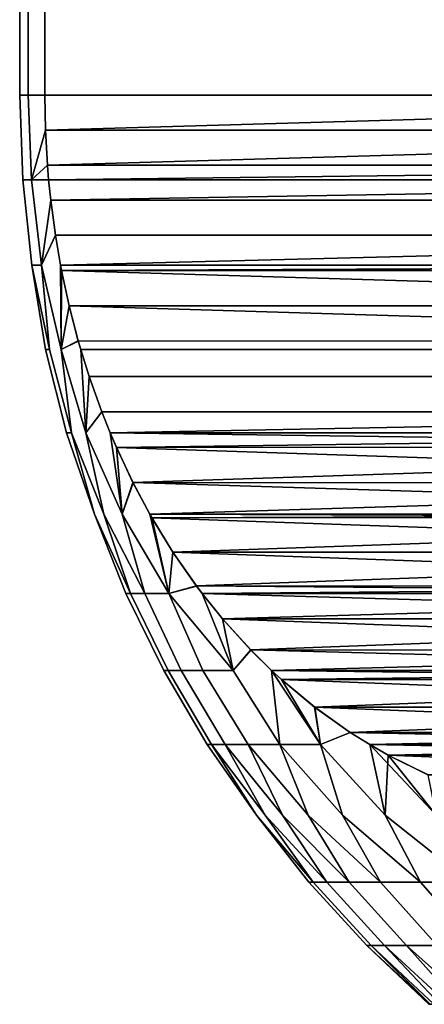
# Model space of a CAD drawing. Header units: metres. Extents: x -109 to 109, y -100 to 58.
# Tile 470 of 642: x -13 to -11.33, y 20.95 to 25.01. Entities that reach past the tile are written whole.
import ezdxf

# ---------------------------------------------------------------- set-up
doc = ezdxf.new("R2010")
doc.units = ezdxf.units.M
doc.layers.add('solid_21_062_100_XXX', color=7, linetype='CONTINUOUS')

msp = doc.modelspace()

# ---------------------------------------------------------------- linework, layer by layer
at = {"layer": 'solid_21_062_100_XXX'}
for points in [[(-12.995687, 24.700001, 205.332291), (-12.961195, 24.700001, 206.001129), (-12.961195, 32.700001, 206.001129), (-12.995687, 32.700001, 205.332291)], [(-12.995687, 24.700001, 204.662567), (-12.995687, 24.700001, 205.332291), (-12.995687, 32.700001, 205.332291), (-12.995687, 32.700001, 204.662567)], [(-12.961195, 24.700001, 203.993729), (-12.995687, 24.700001, 204.662567), (-12.995687, 32.700001, 204.662567), (-12.961195, 32.700001, 203.993729)], [(-12.961195, 24.700001, 206.001129), (-12.892304, 24.700001, 206.667297), (-12.892304, 32.700001, 206.667297), (-12.961195, 32.700001, 206.001129)], [(-12.892304, 24.700001, 203.32756), (-12.961195, 24.700001, 203.993729), (-12.961195, 32.700001, 203.993729), (-12.892304, 32.700001, 203.32756)], [(-7.892305, 24.700001, 215.32756), (-7.892305, 32.700001, 215.32756), (-12.892304, 32.700001, 206.667297), (-12.892304, 24.700001, 206.667297)], [(-12.892304, 24.700001, 203.32756), (-12.892304, 32.700001, 203.32756), (-7.892305, 32.700001, 194.667297), (-7.892305, 24.700001, 194.667297)], [(-12.947564, 24.35046, 203.976318), (-12.983298, 24.35046, 204.656754), (-12.995687, 24.700001, 204.662567), (-12.961195, 24.700001, 203.993729)], [(-12.983298, 24.35046, 204.656754), (-12.983298, 24.35046, 205.33812), (-12.995687, 24.700001, 205.332291), (-12.995687, 24.700001, 204.662567)], [(-12.947564, 24.35046, 206.018539), (-12.961195, 24.700001, 206.001129), (-12.995687, 24.700001, 205.332291), (-12.983298, 24.35046, 205.33812)], [(-12.889605, 24.555933, 203.322876), (-12.947564, 24.35046, 203.976318), (-12.961195, 24.700001, 203.993729), (-12.892304, 24.700001, 203.32756)], [(-12.889606, 24.555977, 206.671982), (-12.892304, 24.700001, 206.667297), (-12.961195, 24.700001, 206.001129), (-12.947564, 24.35046, 206.018539)], [(-12.889605, 24.555933, 203.322876), (-12.892304, 24.700001, 203.32756), (-7.892305, 24.700001, 194.667297), (-7.895004, 24.555971, 194.671982)], [(-12.889606, 24.555977, 206.671982), (-7.892305, 24.700001, 215.32756), (-12.892304, 24.700001, 206.667297)], [(-12.881464, 24.411621, 206.686081), (-7.895005, 24.555935, 215.322876), (-7.892305, 24.700001, 215.32756), (-12.889606, 24.555977, 206.671982)], [(-12.947564, 24.35046, 206.018539), (-12.881464, 24.411621, 206.686081), (-12.889606, 24.555977, 206.671982)], [(-12.889605, 24.555933, 203.322876), (-12.881461, 24.411581, 203.308777), (-12.947564, 24.35046, 203.976318)], [(-12.881461, 24.411581, 203.308777), (-12.889605, 24.555933, 203.322876), (-7.895004, 24.555971, 194.671982), (-7.903146, 24.411613, 194.686081)], [(-12.876366, 24.350513, 206.694916), (-7.903149, 24.411583, 215.308777), (-7.895005, 24.555935, 215.322876), (-12.881464, 24.411621, 206.686081)], [(-12.947564, 24.35046, 206.018539), (-12.876366, 24.350513, 206.694916), (-12.881464, 24.411621, 206.686081)], [(-12.881461, 24.411581, 203.308777), (-12.876365, 24.350512, 203.299942), (-12.947564, 24.35046, 203.976318)], [(-12.876365, 24.350512, 203.299942), (-12.881461, 24.411581, 203.308777), (-7.903146, 24.411613, 194.686081), (-7.908245, 24.350513, 194.694916)], [(-12.867802, 24.267176, 206.709747), (-7.908245, 24.350512, 215.299942), (-7.903149, 24.411583, 215.308777), (-12.876366, 24.350513, 206.694916)], [(-12.906137, 23.998781, 206.069473), (-12.947564, 24.35046, 206.018539), (-12.983298, 24.35046, 205.33812), (-12.945643, 23.998781, 205.355148)], [(-12.945644, 23.998781, 204.639725), (-12.945643, 23.998781, 205.355148), (-12.983298, 24.35046, 205.33812), (-12.983298, 24.35046, 204.656754)], [(-12.906138, 23.998781, 203.9254), (-12.945644, 23.998781, 204.639725), (-12.983298, 24.35046, 204.656754), (-12.947564, 24.35046, 203.976318)], [(-12.867802, 24.267176, 206.709747), (-12.876366, 24.350513, 206.694916), (-12.947564, 24.35046, 206.018539), (-12.906137, 23.998781, 206.069473)], [(-12.867801, 24.267168, 203.28511), (-12.906138, 23.998781, 203.9254), (-12.947564, 24.35046, 203.976318), (-12.876365, 24.350512, 203.299942)], [(-12.867801, 24.267168, 203.28511), (-12.876365, 24.350512, 203.299942), (-7.908245, 24.350513, 194.694916), (-7.91681, 24.267166, 194.709747)], [(-12.867802, 24.267176, 206.709747), (-7.916809, 24.267172, 215.28511), (-7.908245, 24.350512, 215.299942)], [(-12.848479, 24.122553, 203.251648), (-12.906138, 23.998781, 203.9254), (-12.867801, 24.267168, 203.28511)], [(-12.906137, 23.998781, 206.069473), (-12.848472, 24.122503, 206.743225), (-12.867802, 24.267176, 206.709747)], [(-12.867802, 24.267176, 206.709747), (-12.848472, 24.122503, 206.743225), (-7.936129, 24.122559, 215.251648), (-7.916809, 24.267172, 215.28511)], [(-12.848479, 24.122553, 203.251648), (-12.867801, 24.267168, 203.28511), (-7.91681, 24.267166, 194.709747), (-7.936139, 24.122496, 194.743225)], [(-12.824092, 23.65061, 203.709152), (-12.906138, 23.998781, 203.9254), (-12.848479, 24.122553, 203.251648), (-12.827353, 23.998844, 203.215057)], [(-12.824092, 23.65061, 206.285706), (-12.827354, 23.998846, 206.7798), (-12.848472, 24.122503, 206.743225), (-12.906137, 23.998781, 206.069473)], [(-12.827353, 23.998844, 203.215057), (-12.848479, 24.122553, 203.251648), (-7.936139, 24.122496, 194.743225), (-7.957255, 23.998846, 194.7798)], [(-12.827354, 23.998846, 206.7798), (-7.936129, 24.122559, 215.251648), (-12.848472, 24.122503, 206.743225)], [(-12.823195, 23.977135, 206.787003), (-7.957256, 23.998844, 215.215057), (-7.936129, 24.122559, 215.251648), (-12.827354, 23.998846, 206.7798)], [(-12.888638, 23.65061, 204.997421), (-12.945643, 23.998781, 205.355148), (-12.945644, 23.998781, 204.639725)], [(-12.872491, 23.65061, 204.352478), (-12.945644, 23.998781, 204.639725), (-12.906138, 23.998781, 203.9254)], [(-12.872491, 23.65061, 204.352478), (-12.888638, 23.65061, 204.997421), (-12.945644, 23.998781, 204.639725)], [(-12.872492, 23.65061, 205.64238), (-12.906137, 23.998781, 206.069473), (-12.945643, 23.998781, 205.355148)], [(-12.888638, 23.65061, 204.997421), (-12.872492, 23.65061, 205.64238), (-12.945643, 23.998781, 205.355148)], [(-12.782203, 23.30769, 204.281509), (-12.872491, 23.65061, 204.352478), (-12.906138, 23.998781, 203.9254), (-12.824092, 23.65061, 203.709152)], [(-12.782202, 23.30769, 205.713364), (-12.824092, 23.65061, 206.285706), (-12.906137, 23.998781, 206.069473), (-12.872492, 23.65061, 205.64238)], [(-12.824092, 23.65061, 206.285706), (-12.823195, 23.977135, 206.787003), (-12.827354, 23.998846, 206.7798)], [(-12.823222, 23.977272, 203.207901), (-12.827353, 23.998844, 203.215057), (-7.957255, 23.998846, 194.7798), (-7.961416, 23.977129, 194.787003)], [(-12.824092, 23.65061, 203.709152), (-12.827353, 23.998844, 203.215057), (-12.823222, 23.977272, 203.207901)], [(-12.791809, 23.831709, 203.153488), (-12.824092, 23.65061, 203.709152), (-12.823222, 23.977272, 203.207901)], [(-12.824092, 23.65061, 206.285706), (-12.791754, 23.831474, 206.841461), (-12.823195, 23.977135, 206.787003)], [(-12.823222, 23.977272, 203.207901), (-7.961416, 23.977129, 194.787003), (-7.992857, 23.831469, 194.841461), (-12.791809, 23.831709, 203.153488)], [(-12.823195, 23.977135, 206.787003), (-7.961386, 23.977278, 215.207901), (-7.957256, 23.998844, 215.215057)], [(-12.823195, 23.977135, 206.787003), (-7.992798, 23.831717, 215.153503), (-7.961386, 23.977278, 215.207901)], [(-12.823195, 23.977135, 206.787003), (-12.791754, 23.831474, 206.841461), (-8.030652, 23.686056, 215.087936), (-7.992798, 23.831717, 215.153503)], [(-12.791809, 23.831709, 203.153488), (-12.753955, 23.686049, 203.087936), (-12.824092, 23.65061, 203.709152)], [(-12.824092, 23.65061, 206.285706), (-12.753882, 23.685787, 206.907059), (-12.791754, 23.831474, 206.841461)], [(-12.791809, 23.831709, 203.153488), (-7.992857, 23.831469, 194.841461), (-8.030729, 23.685783, 194.907059), (-12.753955, 23.686049, 203.087936)], [(-12.753882, 23.685787, 206.907059), (-8.030652, 23.686056, 215.087936), (-12.791754, 23.831474, 206.841461)], [(-12.722164, 23.30769, 203.567825), (-12.824092, 23.65061, 203.709152), (-12.753955, 23.686049, 203.087936), (-12.743778, 23.650732, 203.070297)], [(-12.722163, 23.30769, 206.427048), (-12.74378, 23.650738, 206.924561), (-12.753882, 23.685787, 206.907059), (-12.824092, 23.65061, 206.285706)], [(-12.743778, 23.650732, 203.070297), (-12.753955, 23.686049, 203.087936), (-8.030729, 23.685783, 194.907059), (-8.04083, 23.650738, 194.924561)], [(-12.753882, 23.685787, 206.907059), (-12.74378, 23.650738, 206.924561), (-8.040832, 23.650732, 215.070297), (-8.030652, 23.686056, 215.087936)], [(-12.802236, 23.30769, 204.997437), (-12.782202, 23.30769, 205.713364), (-12.872492, 23.65061, 205.64238), (-12.888638, 23.65061, 204.997421)], [(-12.782203, 23.30769, 204.281509), (-12.802236, 23.30769, 204.997437), (-12.888638, 23.65061, 204.997421), (-12.872491, 23.65061, 204.352478)], [(-12.648879, 22.971733, 206.040466), (-12.722163, 23.30769, 206.427048), (-12.824092, 23.65061, 206.285706), (-12.782202, 23.30769, 205.713364)], [(-12.648881, 22.971733, 203.954422), (-12.782203, 23.30769, 204.281509), (-12.824092, 23.65061, 203.709152), (-12.722164, 23.30769, 203.567825)], [(-12.74378, 23.650738, 206.924561), (-12.70906, 23.539654, 206.984695), (-8.075465, 23.539907, 215.010315), (-8.040832, 23.650732, 215.070297)], [(-12.722163, 23.30769, 206.427048), (-12.70906, 23.539654, 206.984695), (-12.74378, 23.650738, 206.924561)], [(-12.709142, 23.5399, 203.010315), (-12.743778, 23.650732, 203.070297), (-8.04083, 23.650738, 194.924561), (-8.075551, 23.53965, 194.984695)], [(-12.722164, 23.30769, 203.567825), (-12.743778, 23.650732, 203.070297), (-12.709142, 23.5399, 203.010315)], [(-12.656947, 23.393618, 202.919907), (-12.722164, 23.30769, 203.567825), (-12.709142, 23.5399, 203.010315)], [(-12.722163, 23.30769, 206.427048), (-12.656824, 23.393299, 207.075165), (-12.70906, 23.539654, 206.984695)], [(-12.709142, 23.5399, 203.010315), (-8.075551, 23.53965, 194.984695), (-8.127786, 23.393299, 195.075165), (-12.656947, 23.393618, 202.919907)], [(-12.656824, 23.393299, 207.075165), (-8.127659, 23.393627, 214.919907), (-8.075465, 23.539907, 215.010315), (-12.70906, 23.539654, 206.984695)], [(-12.57268, 22.971733, 203.262558), (-12.722164, 23.30769, 203.567825), (-12.656947, 23.393618, 202.919907), (-12.622688, 23.307838, 202.860565)], [(-12.572677, 22.971733, 206.73233), (-12.622678, 23.307814, 207.134308), (-12.656824, 23.393299, 207.075165), (-12.722163, 23.30769, 206.427048)], [(-12.622688, 23.307838, 202.860565), (-12.656947, 23.393618, 202.919907), (-8.127786, 23.393299, 195.075165), (-8.161932, 23.307814, 195.134308)], [(-12.622678, 23.307814, 207.134308), (-8.127659, 23.393627, 214.919907), (-12.656824, 23.393299, 207.075165)], [(-12.596712, 23.247175, 207.179291), (-8.161922, 23.307838, 214.860565), (-8.127659, 23.393627, 214.919907), (-12.622678, 23.307814, 207.134308)], [(-12.687038, 22.971733, 205.345474), (-12.782202, 23.30769, 205.713364), (-12.802236, 23.30769, 204.997437)], [(-12.687039, 22.971733, 204.649414), (-12.802236, 23.30769, 204.997437), (-12.782203, 23.30769, 204.281509)], [(-12.557916, 22.644421, 204.997421), (-12.687038, 22.971733, 205.345474), (-12.802236, 23.30769, 204.997437), (-12.687039, 22.971733, 204.649414)], [(-12.538128, 22.644421, 204.292725), (-12.687039, 22.971733, 204.649414), (-12.782203, 23.30769, 204.281509), (-12.648881, 22.971733, 203.954422)], [(-12.538129, 22.644421, 205.702103), (-12.648879, 22.971733, 206.040466), (-12.782202, 23.30769, 205.713364), (-12.687038, 22.971733, 205.345474)], [(-12.478827, 22.644421, 203.590256), (-12.648881, 22.971733, 203.954422), (-12.722164, 23.30769, 203.567825), (-12.57268, 22.971733, 203.262558)], [(-12.478829, 22.644421, 206.404587), (-12.572677, 22.971733, 206.73233), (-12.722163, 23.30769, 206.427048), (-12.648879, 22.971733, 206.040466)], [(-12.622688, 23.307838, 202.860565), (-8.161932, 23.307814, 195.134308), (-8.187897, 23.247177, 195.179291)], [(-12.596879, 23.247557, 202.815872), (-12.622688, 23.307838, 202.860565), (-8.187897, 23.247177, 195.179291)], [(-12.57268, 22.971733, 203.262558), (-12.622688, 23.307838, 202.860565), (-12.596879, 23.247557, 202.815872)], [(-12.572677, 22.971733, 206.73233), (-12.596712, 23.247175, 207.179291), (-12.622678, 23.307814, 207.134308)], [(-12.596712, 23.247175, 207.179291), (-8.187726, 23.247566, 214.815872), (-8.161922, 23.307838, 214.860565)], [(-12.528259, 23.101847, 202.697006), (-12.596879, 23.247557, 202.815872), (-8.187897, 23.247177, 195.179291)], [(-12.528259, 23.101847, 202.697006), (-12.57268, 22.971733, 203.262558), (-12.596879, 23.247557, 202.815872)], [(-12.596712, 23.247175, 207.179291), (-8.256346, 23.101858, 214.697021), (-8.187726, 23.247566, 214.815872)], [(-12.528063, 23.10146, 207.298187), (-8.256346, 23.101858, 214.697021), (-12.596712, 23.247175, 207.179291)], [(-12.572677, 22.971733, 206.73233), (-12.528063, 23.10146, 207.298187), (-12.596712, 23.247175, 207.179291)], [(-12.528259, 23.101847, 202.697006), (-8.187897, 23.247177, 195.179291), (-8.256546, 23.10146, 195.298187)], [(-12.3802, 22.644421, 202.892227), (-12.57268, 22.971733, 203.262558), (-12.528259, 23.101847, 202.697006), (-12.458817, 22.971727, 202.576736)], [(-12.380204, 22.644421, 207.102615), (-12.458817, 22.971729, 207.418121), (-12.528063, 23.10146, 207.298187), (-12.572677, 22.971733, 206.73233)], [(-12.528259, 23.101847, 202.697006), (-8.256546, 23.10146, 195.298187), (-8.325793, 22.971729, 195.418121)], [(-12.528259, 23.101847, 202.697006), (-8.325793, 22.971729, 195.418121), (-12.458817, 22.971727, 202.576736)], [(-12.458817, 22.971729, 207.418121), (-8.256346, 23.101858, 214.697021), (-12.528063, 23.10146, 207.298187)], [(-12.458817, 22.971729, 207.418121), (-8.325793, 22.971727, 214.576736), (-8.256346, 23.101858, 214.697021)], [(-12.538128, 22.644421, 204.292725), (-12.557916, 22.644421, 204.997421), (-12.687039, 22.971733, 204.649414)], [(-12.557916, 22.644421, 204.997421), (-12.538129, 22.644421, 205.702103), (-12.687038, 22.971733, 205.345474)], [(-12.478827, 22.644421, 203.590256), (-12.538128, 22.644421, 204.292725), (-12.648881, 22.971733, 203.954422)], [(-12.538129, 22.644421, 205.702103), (-12.478829, 22.644421, 206.404587), (-12.648879, 22.971733, 206.040466)], [(-12.3802, 22.644421, 202.892227), (-12.478827, 22.644421, 203.590256), (-12.57268, 22.971733, 203.262558)], [(-12.478829, 22.644421, 206.404587), (-12.380204, 22.644421, 207.102615), (-12.572677, 22.971733, 206.73233)], [(-12.45034, 22.956831, 207.432816), (-8.325793, 22.971727, 214.576736), (-12.458817, 22.971729, 207.418121)], [(-12.458817, 22.971727, 202.576736), (-8.325793, 22.971729, 195.418121), (-8.334268, 22.956833, 195.4328)], [(-12.380204, 22.644421, 207.102615), (-12.45034, 22.956831, 207.432816), (-12.458817, 22.971729, 207.418121)], [(-12.450621, 22.957317, 202.562546), (-12.458817, 22.971727, 202.576736), (-8.334268, 22.956833, 195.4328)], [(-12.3802, 22.644421, 202.892227), (-12.458817, 22.971727, 202.576736), (-12.450621, 22.957317, 202.562546)], [(-12.363478, 22.814833, 202.411606), (-12.450621, 22.957317, 202.562546), (-8.334268, 22.956833, 195.4328)], [(-12.363478, 22.814833, 202.411606), (-12.3802, 22.644421, 202.892227), (-12.450621, 22.957317, 202.562546)], [(-12.45034, 22.956831, 207.432816), (-8.333982, 22.957331, 214.562546), (-8.325793, 22.971727, 214.576736)], [(-12.45034, 22.956831, 207.432816), (-8.421124, 22.814846, 214.411621), (-8.333982, 22.957331, 214.562546)], [(-12.363138, 22.814312, 207.583847), (-8.421124, 22.814846, 214.411621), (-12.45034, 22.956831, 207.432816)], [(-12.380204, 22.644421, 207.102615), (-12.363138, 22.814312, 207.583847), (-12.45034, 22.956831, 207.432816)], [(-12.363478, 22.814833, 202.411606), (-8.334268, 22.956833, 195.4328), (-8.421469, 22.814316, 195.583847)], [(-12.380204, 22.644421, 207.102615), (-12.266027, 22.674881, 207.752045), (-12.363138, 22.814312, 207.583847)], [(-12.363478, 22.814833, 202.411606), (-12.266431, 22.675423, 202.243515), (-12.3802, 22.644421, 202.892227)], [(-12.363478, 22.814833, 202.411606), (-8.421469, 22.814316, 195.583847), (-12.266431, 22.675423, 202.243515)], [(-12.363138, 22.814312, 207.583847), (-8.518169, 22.675434, 214.24353), (-8.421124, 22.814846, 214.411621)], [(-12.266027, 22.674881, 207.752045), (-8.518169, 22.675434, 214.24353), (-12.363138, 22.814312, 207.583847)], [(-12.266431, 22.675423, 202.243515), (-8.421469, 22.814316, 195.583847), (-8.518579, 22.674885, 195.752045)], [(-12.115534, 22.327393, 207.643951), (-12.242835, 22.644104, 207.792221), (-12.266027, 22.674881, 207.752045), (-12.380204, 22.644421, 207.102615)], [(-12.115539, 22.327393, 202.350922), (-12.3802, 22.644421, 202.892227), (-12.266431, 22.675423, 202.243515), (-12.242835, 22.644104, 202.202637)], [(-12.266431, 22.675423, 202.243515), (-8.518579, 22.674885, 195.752045), (-8.541775, 22.644104, 195.792221)], [(-12.266431, 22.675423, 202.243515), (-8.541775, 22.644104, 195.792221), (-12.242835, 22.644104, 202.202637)], [(-12.242835, 22.644104, 207.792221), (-8.518169, 22.675434, 214.24353), (-12.266027, 22.674881, 207.752045)], [(-12.242835, 22.644104, 207.792221), (-8.541775, 22.644104, 214.202637), (-8.518169, 22.675434, 214.24353)], [(-12.40122, 22.327393, 204.997437), (-12.3833, 22.327393, 205.663879), (-12.538129, 22.644421, 205.702103), (-12.557916, 22.644421, 204.997421)], [(-12.383301, 22.327393, 204.331009), (-12.40122, 22.327393, 204.997437), (-12.557916, 22.644421, 204.997421), (-12.538128, 22.644421, 204.292725)], [(-12.3833, 22.327393, 205.663879), (-12.329591, 22.327393, 206.328384), (-12.478829, 22.644421, 206.404587), (-12.538129, 22.644421, 205.702103)], [(-12.383301, 22.327393, 204.331009), (-12.538128, 22.644421, 204.292725), (-12.478827, 22.644421, 203.590256), (-12.329594, 22.327393, 203.666504)], [(-12.329591, 22.327393, 206.328384), (-12.24025, 22.327393, 206.989044), (-12.380204, 22.644421, 207.102615), (-12.478829, 22.644421, 206.404587)], [(-12.329594, 22.327393, 203.666504), (-12.478827, 22.644421, 203.590256), (-12.3802, 22.644421, 202.892227), (-12.240253, 22.327393, 203.005829)], [(-12.24025, 22.327393, 206.989044), (-12.115534, 22.327393, 207.643951), (-12.380204, 22.644421, 207.102615)], [(-12.115539, 22.327393, 202.350922), (-12.240253, 22.327393, 203.005829), (-12.3802, 22.644421, 202.892227)], [(-12.158962, 22.539997, 207.937485), (-8.541775, 22.644104, 214.202637), (-12.242835, 22.644104, 207.792221)], [(-12.242835, 22.644104, 202.202637), (-8.541775, 22.644104, 195.792221), (-8.625641, 22.540005, 195.937485)], [(-12.159485, 22.540611, 202.058273), (-12.242835, 22.644104, 202.202637), (-8.625641, 22.540005, 195.937485)], [(-12.115534, 22.327393, 207.643951), (-12.158962, 22.539997, 207.937485), (-12.242835, 22.644104, 207.792221)], [(-12.115539, 22.327393, 202.350922), (-12.242835, 22.644104, 202.202637), (-12.159485, 22.540611, 202.058273)], [(-12.158962, 22.539997, 207.937485), (-8.625114, 22.540625, 214.058289), (-8.541775, 22.644104, 214.202637)], [(-12.042513, 22.411606, 201.855682), (-12.159485, 22.540611, 202.058273), (-8.625641, 22.540005, 195.937485)], [(-12.042513, 22.411606, 201.855682), (-12.115539, 22.327393, 202.350922), (-12.159485, 22.540611, 202.058273)], [(-12.158962, 22.539997, 207.937485), (-8.742086, 22.411617, 213.855698), (-8.625114, 22.540625, 214.058289)], [(-12.041987, 22.411062, 208.140091), (-8.742086, 22.411617, 213.855698), (-12.158962, 22.539997, 207.937485)], [(-12.115534, 22.327393, 207.643951), (-12.041987, 22.411062, 208.140091), (-12.158962, 22.539997, 207.937485)], [(-12.042513, 22.411606, 201.855682), (-8.625641, 22.540005, 195.937485), (-8.742615, 22.41107, 196.140091)], [(-11.92249, 22.022234, 202.305984), (-12.115539, 22.327393, 202.350922), (-12.042513, 22.411606, 201.855682), (-11.956105, 22.326782, 201.706009)], [(-11.922488, 22.022234, 207.688889), (-11.956112, 22.326788, 208.288834), (-12.041987, 22.411062, 208.140091), (-12.115534, 22.327393, 207.643951)], [(-12.042513, 22.411606, 201.855682), (-8.742615, 22.41107, 196.140091), (-8.828498, 22.326788, 196.288834)], [(-12.042513, 22.411606, 201.855682), (-8.828498, 22.326788, 196.288834), (-11.956105, 22.326782, 201.706009)], [(-11.956112, 22.326788, 208.288834), (-8.742086, 22.411617, 213.855698), (-12.041987, 22.411062, 208.140091)], [(-11.956112, 22.326788, 208.288834), (-8.828505, 22.326782, 213.706009), (-8.742086, 22.411617, 213.855698)], [(-12.222507, 22.022234, 204.997437), (-12.203684, 22.022234, 205.675507), (-12.3833, 22.327393, 205.663879), (-12.40122, 22.327393, 204.997437)], [(-12.203684, 22.022234, 204.319366), (-12.222507, 22.022234, 204.997437), (-12.40122, 22.327393, 204.997437), (-12.383301, 22.327393, 204.331009)], [(-12.147272, 22.022234, 203.643372), (-12.203684, 22.022234, 204.319366), (-12.383301, 22.327393, 204.331009), (-12.329594, 22.327393, 203.666504)], [(-12.14727, 22.022234, 206.351501), (-12.329591, 22.327393, 206.328384), (-12.3833, 22.327393, 205.663879), (-12.203684, 22.022234, 205.675507)], [(-12.053444, 22.022234, 202.971558), (-12.147272, 22.022234, 203.643372), (-12.329594, 22.327393, 203.666504), (-12.240253, 22.327393, 203.005829)], [(-12.053443, 22.022234, 207.023315), (-12.24025, 22.327393, 206.989044), (-12.329591, 22.327393, 206.328384), (-12.14727, 22.022234, 206.351501)], [(-11.92249, 22.022234, 202.305984), (-12.053444, 22.022234, 202.971558), (-12.240253, 22.327393, 203.005829), (-12.115539, 22.327393, 202.350922)], [(-11.922488, 22.022234, 207.688889), (-12.115534, 22.327393, 207.643951), (-12.24025, 22.327393, 206.989044), (-12.053443, 22.022234, 207.023315)], [(-11.956112, 22.326788, 208.288834), (-11.922488, 22.022234, 207.688889), (-11.663689, 21.730471, 207.913422), (-11.75481, 22.022234, 208.346176)], [(-11.914998, 22.289169, 208.360046), (-8.828505, 22.326782, 213.706009), (-11.956112, 22.326788, 208.288834)], [(-11.75481, 22.022234, 208.346176), (-11.914998, 22.289169, 208.360046), (-11.956112, 22.326788, 208.288834)], [(-11.956105, 22.326782, 201.706009), (-8.828498, 22.326788, 196.288834), (-8.869605, 22.289175, 196.360031)], [(-11.9155, 22.289618, 201.635681), (-11.956105, 22.326782, 201.706009), (-8.869605, 22.289175, 196.360031)], [(-11.754813, 22.022234, 201.648697), (-11.92249, 22.022234, 202.305984), (-11.956105, 22.326782, 201.706009), (-11.9155, 22.289618, 201.635681)], [(-11.914998, 22.289169, 208.360046), (-8.8691, 22.289625, 213.635696), (-8.828505, 22.326782, 213.706009)], [(-11.778625, 22.175934, 201.398605), (-11.9155, 22.289618, 201.635681), (-8.869605, 22.289175, 196.360031)], [(-11.778625, 22.175934, 201.398605), (-11.754813, 22.022234, 201.648697), (-11.9155, 22.289618, 201.635681)], [(-11.914998, 22.289169, 208.360046), (-9.005974, 22.175941, 213.398621), (-8.8691, 22.289625, 213.635696)], [(-11.778137, 22.175558, 208.597092), (-9.005974, 22.175941, 213.398621), (-11.914998, 22.289169, 208.360046)], [(-11.75481, 22.022234, 208.346176), (-11.778137, 22.175558, 208.597092), (-11.914998, 22.289169, 208.360046)], [(-11.778625, 22.175934, 201.398605), (-8.869605, 22.289175, 196.360031), (-9.006467, 22.175562, 196.597092)], [(-11.778625, 22.175934, 201.398605), (-9.006467, 22.175562, 196.597092), (-11.631973, 22.071657, 201.144592)], [(-11.778625, 22.175934, 201.398605), (-11.631973, 22.071657, 201.144592), (-11.754813, 22.022234, 201.648697)], [(-11.778137, 22.175558, 208.597092), (-9.152626, 22.071663, 213.144623), (-9.005974, 22.175941, 213.398621)], [(-11.631491, 22.071341, 208.851105), (-9.152626, 22.071663, 213.144623), (-11.778137, 22.175558, 208.597092)], [(-11.75481, 22.022234, 208.346176), (-11.631491, 22.071341, 208.851105), (-11.778137, 22.175558, 208.597092)], [(-11.631973, 22.071657, 201.144592), (-9.006467, 22.175562, 196.597092), (-9.153113, 22.071344, 196.851089)], [(-11.631973, 22.071657, 201.144592), (-11.551058, 22.02103, 201.004456), (-11.487656, 21.730471, 201.450821), (-11.754813, 22.022234, 201.648697)], [(-11.631491, 22.071341, 208.851105), (-11.75481, 22.022234, 208.346176), (-11.48773, 21.730471, 208.543793), (-11.551065, 22.021036, 208.990402)], [(-11.631973, 22.071657, 201.144592), (-9.153113, 22.071344, 196.851089), (-9.233544, 22.021036, 196.990402)], [(-11.631973, 22.071657, 201.144592), (-9.233544, 22.021036, 196.990402), (-11.551058, 22.02103, 201.004456)], [(-11.551065, 22.021036, 208.990402), (-9.152626, 22.071663, 213.144623), (-11.631491, 22.071341, 208.851105)], [(-11.551065, 22.021036, 208.990402), (-9.233551, 22.02103, 213.004456), (-9.152626, 22.071663, 213.144623)], [(-12.222507, 22.022234, 204.997437), (-12.018214, 21.730471, 204.670074), (-11.802713, 21.45356, 204.997437), (-12.018221, 21.730471, 205.324539)], [(-12.203684, 22.022234, 204.319366), (-12.018214, 21.730471, 204.670074), (-12.222507, 22.022234, 204.997437)], [(-12.222507, 22.022234, 204.997437), (-12.018221, 21.730471, 205.324539), (-12.203684, 22.022234, 205.675507)], [(-12.203684, 22.022234, 205.675507), (-12.018221, 21.730471, 205.324539), (-11.784146, 21.45356, 205.65921), (-11.982615, 21.730471, 205.978043)], [(-12.203684, 22.022234, 204.319366), (-11.982594, 21.730471, 204.016571), (-11.784146, 21.45356, 204.335648), (-12.018214, 21.730471, 204.670074)], [(-12.147272, 22.022234, 203.643372), (-11.982594, 21.730471, 204.016571), (-12.203684, 22.022234, 204.319366)], [(-12.203684, 22.022234, 205.675507), (-11.982615, 21.730471, 205.978043), (-12.14727, 22.022234, 206.351501)], [(-12.147272, 22.022234, 203.643372), (-11.911465, 21.730471, 203.365967), (-11.7285, 21.45356, 203.675949), (-11.982594, 21.730471, 204.016571)], [(-12.053444, 22.022234, 202.971558), (-11.911465, 21.730471, 203.365967), (-12.147272, 22.022234, 203.643372)], [(-12.14727, 22.022234, 206.351501), (-11.982615, 21.730471, 205.978043), (-11.7285, 21.45356, 206.318909), (-11.911498, 21.730471, 206.628647)], [(-12.14727, 22.022234, 206.351501), (-11.911498, 21.730471, 206.628647), (-12.053443, 22.022234, 207.023315)], [(-12.053444, 22.022234, 202.971558), (-11.805037, 21.730471, 202.720215), (-11.635953, 21.45356, 203.020401), (-11.911465, 21.730471, 203.365967)], [(-11.92249, 22.022234, 202.305984), (-11.805037, 21.730471, 202.720215), (-12.053444, 22.022234, 202.971558)], [(-12.053443, 22.022234, 207.023315), (-11.911498, 21.730471, 206.628647), (-11.635953, 21.45356, 206.974457), (-11.805085, 21.730471, 207.274399)], [(-12.053443, 22.022234, 207.023315), (-11.805085, 21.730471, 207.274399), (-11.922488, 22.022234, 207.688889)], [(-11.92249, 22.022234, 202.305984), (-11.663628, 21.730471, 202.081192), (-11.506795, 21.45356, 202.371078), (-11.805037, 21.730471, 202.720215)], [(-11.754813, 22.022234, 201.648697), (-11.663628, 21.730471, 202.081192), (-11.92249, 22.022234, 202.305984)], [(-11.922488, 22.022234, 207.688889), (-11.805085, 21.730471, 207.274399), (-11.506795, 21.45356, 207.623779), (-11.663689, 21.730471, 207.913422)], [(-11.754813, 22.022234, 201.648697), (-11.487656, 21.730471, 201.450821), (-11.341432, 21.45356, 201.730026), (-11.663628, 21.730471, 202.081192)], [(-11.75481, 22.022234, 208.346176), (-11.663689, 21.730471, 207.913422), (-11.341432, 21.45356, 208.264847), (-11.48773, 21.730471, 208.543793)], [(-11.551065, 22.021036, 208.990402), (-11.48773, 21.730471, 208.543793), (-11.140385, 21.45356, 208.895615), (-11.277728, 21.730471, 209.163666)], [(-11.4754, 21.977713, 209.12146), (-11.551065, 22.021036, 208.990402), (-11.277728, 21.730471, 209.163666)], [(-11.4754, 21.977713, 209.12146), (-9.233551, 22.02103, 213.004456), (-11.551065, 22.021036, 208.990402)], [(-11.551058, 22.02103, 201.004456), (-9.233544, 22.021036, 196.990402), (-9.309202, 21.977716, 197.121445)], [(-11.475956, 21.978016, 200.874374), (-11.487656, 21.730471, 201.450821), (-11.551058, 22.02103, 201.004456)], [(-11.475956, 21.978016, 200.874374), (-11.551058, 22.02103, 201.004456), (-9.309202, 21.977716, 197.121445)], [(-11.4754, 21.977713, 209.12146), (-9.308641, 21.978024, 212.87439), (-9.233551, 22.02103, 213.004456)], [(-11.475956, 21.978016, 200.874374), (-11.277641, 21.730471, 200.830963), (-11.140385, 21.45356, 201.099243), (-11.487656, 21.730471, 201.450821)], [(-11.31103, 21.896147, 200.588715), (-11.277641, 21.730471, 200.830963), (-11.475956, 21.978016, 200.874374)], [(-11.31103, 21.896147, 200.588715), (-11.475956, 21.978016, 200.874374), (-9.309202, 21.977716, 197.121445)], [(-11.4754, 21.977713, 209.12146), (-9.473566, 21.896152, 212.58873), (-9.308641, 21.978024, 212.87439)], [(-11.31053, 21.895922, 209.407013), (-11.4754, 21.977713, 209.12146), (-11.277728, 21.730471, 209.163666)], [(-11.31053, 21.895922, 209.407013), (-9.473566, 21.896152, 212.58873), (-11.4754, 21.977713, 209.12146)], [(-12.018221, 21.730471, 205.324539), (-11.802713, 21.45356, 204.997437), (-11.784146, 21.45356, 205.65921)], [(-12.018214, 21.730471, 204.670074), (-11.784146, 21.45356, 204.335648), (-11.802713, 21.45356, 204.997437)], [(-11.982615, 21.730471, 205.978043), (-11.784146, 21.45356, 205.65921), (-11.7285, 21.45356, 206.318909)], [(-11.982594, 21.730471, 204.016571), (-11.7285, 21.45356, 203.675949), (-11.784146, 21.45356, 204.335648)], [(-11.911498, 21.730471, 206.628647), (-11.7285, 21.45356, 206.318909), (-11.635953, 21.45356, 206.974457)], [(-11.911465, 21.730471, 203.365967), (-11.635953, 21.45356, 203.020401), (-11.7285, 21.45356, 203.675949)], [(-11.805085, 21.730471, 207.274399), (-11.635953, 21.45356, 206.974457), (-11.506795, 21.45356, 207.623779)], [(-11.805037, 21.730471, 202.720215), (-11.506795, 21.45356, 202.371078), (-11.635953, 21.45356, 203.020401)], [(-11.663689, 21.730471, 207.913422), (-11.506795, 21.45356, 207.623779), (-11.341432, 21.45356, 208.264847)], [(-11.663628, 21.730471, 202.081192), (-11.341432, 21.45356, 201.730026), (-11.506795, 21.45356, 202.371078)], [(-11.48773, 21.730471, 208.543793), (-11.341432, 21.45356, 208.264847), (-11.140385, 21.45356, 208.895615)], [(-11.487656, 21.730471, 201.450821), (-11.140385, 21.45356, 201.099243), (-11.341432, 21.45356, 201.730026)], [(-11.563732, 21.192892, 204.997437), (-11.545541, 21.192892, 205.645813), (-11.784146, 21.45356, 205.65921), (-11.802713, 21.45356, 204.997437)], [(-11.545541, 21.192892, 204.349045), (-11.563732, 21.192892, 204.997437), (-11.802713, 21.45356, 204.997437), (-11.784146, 21.45356, 204.335648)], [(-11.545541, 21.192892, 205.645813), (-11.491022, 21.192892, 206.29216), (-11.7285, 21.45356, 206.318909), (-11.784146, 21.45356, 205.65921)], [(-11.491022, 21.192892, 203.702698), (-11.545541, 21.192892, 204.349045), (-11.784146, 21.45356, 204.335648), (-11.7285, 21.45356, 203.675949)], [(-11.491022, 21.192892, 206.29216), (-11.400349, 21.192892, 206.934433), (-11.635953, 21.45356, 206.974457), (-11.7285, 21.45356, 206.318909)], [(-11.400349, 21.192892, 203.06044), (-11.491022, 21.192892, 203.702698), (-11.7285, 21.45356, 203.675949), (-11.635953, 21.45356, 203.020401)], [(-11.400349, 21.192892, 206.934433), (-11.273806, 21.192892, 207.570602), (-11.506795, 21.45356, 207.623779), (-11.635953, 21.45356, 206.974457)], [(-11.273806, 21.192892, 202.424255), (-11.400349, 21.192892, 203.06044), (-11.635953, 21.45356, 203.020401), (-11.506795, 21.45356, 202.371078)], [(-11.273806, 21.192892, 207.570602), (-11.111791, 21.192892, 208.198685), (-11.341432, 21.45356, 208.264847), (-11.506795, 21.45356, 207.623779)], [(-11.111791, 21.192892, 201.796173), (-11.273806, 21.192892, 202.424255), (-11.506795, 21.45356, 202.371078), (-11.341432, 21.45356, 201.730026)], [(-11.111791, 21.192892, 208.198685), (-10.914814, 21.192892, 208.816696), (-11.140385, 21.45356, 208.895615), (-11.341432, 21.45356, 208.264847)], [(-10.914814, 21.192892, 201.178177), (-11.111791, 21.192892, 201.796173), (-11.341432, 21.45356, 201.730026), (-11.140385, 21.45356, 201.099243)], [(-11.302223, 20.950001, 205.332504), (-11.545541, 21.192892, 205.645813), (-11.563732, 21.192892, 204.997437)], [(-11.302223, 20.950001, 204.662369), (-11.307189, 20.950001, 204.997437), (-11.563732, 21.192892, 204.997437), (-11.545541, 21.192892, 204.349045)], [(-11.307189, 20.950001, 204.997437), (-11.302223, 20.950001, 205.332504), (-11.563732, 21.192892, 204.997437)], [(-11.287331, 20.950001, 205.667282), (-11.262524, 20.950001, 206.001465), (-11.491022, 21.192892, 206.29216), (-11.545541, 21.192892, 205.645813)], [(-11.302223, 20.950001, 205.332504), (-11.287331, 20.950001, 205.667282), (-11.545541, 21.192892, 205.645813)], [(-11.262524, 20.950001, 203.993408), (-11.287331, 20.950001, 204.327591), (-11.545541, 21.192892, 204.349045), (-11.491022, 21.192892, 203.702698)], [(-11.287331, 20.950001, 204.327591), (-11.302223, 20.950001, 204.662369), (-11.545541, 21.192892, 204.349045)], [(-11.227825, 20.950001, 206.334763), (-11.183265, 20.950001, 206.666901), (-11.400349, 21.192892, 206.934433), (-11.491022, 21.192892, 206.29216)], [(-11.262524, 20.950001, 206.001465), (-11.227825, 20.950001, 206.334763), (-11.491022, 21.192892, 206.29216)], [(-11.183265, 20.950001, 203.327972), (-11.227825, 20.950001, 203.660095), (-11.491022, 21.192892, 203.702698), (-11.400349, 21.192892, 203.06044)], [(-11.227825, 20.950001, 203.660095), (-11.262524, 20.950001, 203.993408), (-11.491022, 21.192892, 203.702698)], [(-11.128881, 20.950001, 206.997559), (-11.064724, 20.950001, 207.326462), (-11.273806, 21.192892, 207.570602), (-11.400349, 21.192892, 206.934433)], [(-11.183265, 20.950001, 206.666901), (-11.128881, 20.950001, 206.997559), (-11.400349, 21.192892, 206.934433)], [(-11.064724, 20.950001, 202.668396), (-11.128881, 20.950001, 202.997299), (-11.400349, 21.192892, 203.06044), (-11.273806, 21.192892, 202.424255)], [(-11.128881, 20.950001, 202.997299), (-11.183265, 20.950001, 203.327972), (-11.400349, 21.192892, 203.06044)]]:
    msp.add_3dface(points, dxfattribs=at)

doc.saveas('drawing.dxf')
